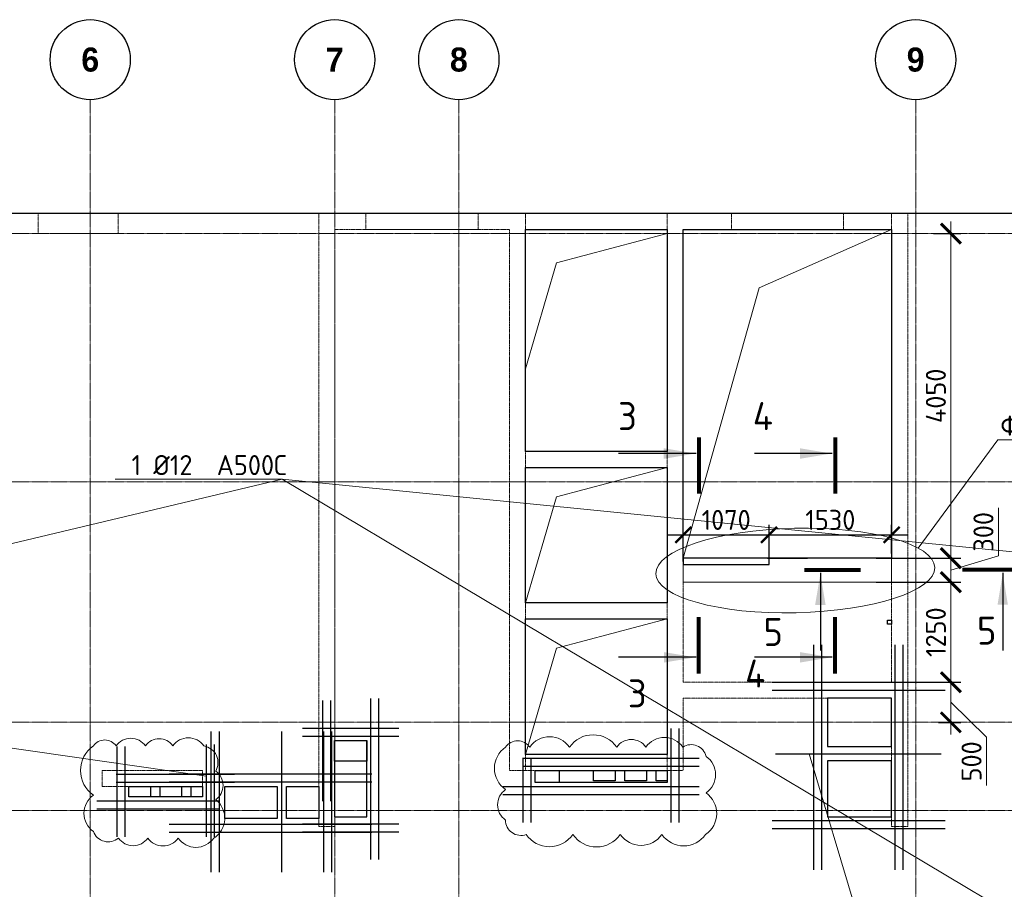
# Model space of a CAD drawing. Header units: millimetres. Extents: x -42044588 to 856694, y -806701 to 941911.
# Tile 994 of 1056: x -82820 to -70533, y -82508 to -71658. Entities that reach past the tile are written whole.
import ezdxf
from ezdxf import colors
from ezdxf.entities.mleader import LeaderData, LeaderLine
from ezdxf.enums import TextEntityAlignment as Align
from ezdxf.math import Vec2, Vec3

# ---------------------------------------------------------------- set-up
doc = ezdxf.new("R2010")
doc.units = ezdxf.units.MM
for name, pattern in [('______5', [1100, 800, -100, 100, -100]), ('DASHED', [7, 5, -2, 0]), ('GOST2.303 4', [7, 5, -2, 0]), ('осевая', [50.8, 31.75, -6.35, 6.35, -6.35])]:
    doc.linetypes.add(name, pattern=pattern)
for name, color, linetype, lineweight in [('907Сл Осевые', 1, 'Continuous', 0), ('_0.25', 114, 'Continuous', 25), ('_0.5', 94, 'Continuous', 50), ('RAZMER', 100, 'Continuous', 15), ('RAZMER @ 100', 100, 'Continuous', 15), ('Оси', 40, '______5', 18), ('Перекрытие ж_бетон', 1, 'Continuous', 30), ('подоснова', 151, 'Continuous', 5), ('РАЗМЕРЫ', 1, 'Continuous', 9), ('Символы 0.20', 1, 'Continuous', 20), ('Символы 0.20 @ 100', 1, 'Continuous', 20), ('СТЕНЫ', 3, 'Continuous', 30)]:
    doc.layers.add(name, color=color, linetype=linetype, lineweight=lineweight)
doc.layers.add('Колонна_ бетон', color=7, linetype='Continuous', lineweight=50, true_color=0xb4b496)
doc.styles.add('Century Gothic', font='GOTHIC.TTF')
doc.styles.add('GOST-2.304_Type-B', font='GOST_Common.ttf')
doc.styles.add('ГОСТ', font='GOST_Common.ttf')
doc.dimstyles.new('ГОСТ', dxfattribs={"dimscale": 0, "dimtxt": 2.5, "dimasz": 2.5, "dimexe": 1.25, "dimexo": 0.625, "dimtad": 1, "dimdec": 0, "dimtxsty": 'ГОСТ', "dimblk": 'ARCHTICK', "dimcen": 2.5, "dimdle": 1.5, "dimclrd": 256, "dimclre": 256, "dimclrt": 256, "dimadec": 0, "dimazin": 0, "dimtfac": 1, "dimtdec": 0, "dimtmove": 1, "dimatfit": 3, "dimfxl": 0, "dimlwd": -1, "dimarcsym": 0})
doc.dimstyles.new('СПДС', dxfattribs={"dimscale": 100, "dimtxt": 2.5, "dimasz": 2, "dimexe": 1.25, "dimexo": 0, "dimtad": 1, "dimdec": 0, "dimrnd": 5, "dimtxsty": 'GOST-2.304_Type-B', "dimblk": 'ARCHTICK', "dimcen": 2.5, "dimdle": 2, "dimclrd": 1, "dimclre": 1, "dimclrt": 1, "dimadec": 0, "dimazin": 2, "dimtfac": 0.75, "dimtdec": 0, "dimtmove": 1, "dimatfit": 3, "dimfxl": 0, "dimtolj": 1, "dimarcsym": 0})

# ---------------------------------------------------------------- blocks, each defined once
blk = doc.blocks.new('NSY101')
at = {"color": 0, "linetype": 'ByBlock', "lineweight": -2}
blk.add_circle((0, 0), 50, dxfattribs=at)
blk = doc.blocks.new('СЛОЖНЫЙ_ОБЪЕКТ_2')
at = {"layer": 'Оси', "color": 16, "linetype": 'Continuous', "lineweight": 25, "transparency": 33554687, "xscale": 9.999999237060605, "yscale": 9.999999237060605, "zscale": 9.999999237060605}
blk.add_blockref('NSY101', (21513, -989), dxfattribs=at)
at = {"layer": 'Оси', "color": 16, "linetype": 'Continuous', "lineweight": 25, "transparency": 33554687, "insert": (21513, -989), "char_height": 300, "width": 385, "attachment_point": 5, "style": 'Century Gothic'}
blk.add_mtext('\\A1;{\\fCentury Gothic|i0|b1;\\H300.000000;\\W1.000000;\\C16;6}\\P', dxfattribs=at)
blk = doc.blocks.new('СЛОЖНЫЙ_ОБЪЕКТ_3')
at = {"layer": 'Оси', "color": 16, "linetype": 'Continuous', "lineweight": 25, "transparency": 33554687, "xscale": 9.999999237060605, "yscale": 9.999999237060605, "zscale": 9.999999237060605}
blk.add_blockref('NSY101', (24563, -989), dxfattribs=at)
at = {"layer": 'Оси', "color": 16, "linetype": 'Continuous', "lineweight": 25, "transparency": 33554687, "insert": (24563, -989), "char_height": 300, "width": 385, "attachment_point": 5, "style": 'Century Gothic'}
blk.add_mtext('\\A1;{\\fCentury Gothic|i0|b1;\\H300.000000;\\W1.000000;\\C16;7}\\P', dxfattribs=at)
blk = doc.blocks.new('СЛОЖНЫЙ_ОБЪЕКТ_4')
at = {"layer": 'Оси', "color": 16, "linetype": 'Continuous', "lineweight": 25, "transparency": 33554687, "xscale": 9.999999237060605, "yscale": 9.999999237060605, "zscale": 9.999999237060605}
blk.add_blockref('NSY101', (26113, -989), dxfattribs=at)
at = {"layer": 'Оси', "color": 16, "linetype": 'Continuous', "lineweight": 25, "transparency": 33554687, "insert": (26113, -989), "char_height": 300, "width": 385, "attachment_point": 5, "style": 'Century Gothic'}
blk.add_mtext('\\A1;{\\fCentury Gothic|i0|b1;\\H300.000000;\\W1.000000;\\C16;8}\\P', dxfattribs=at)
blk = doc.blocks.new('СЛОЖНЫЙ_ОБЪЕКТ_16')
at = {"layer": 'Оси', "color": 16, "linetype": 'Continuous', "lineweight": 25, "transparency": 33554687, "xscale": 9.999999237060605, "yscale": 9.999999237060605, "zscale": 9.999999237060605}
blk.add_blockref('NSY101', (31813, -989), dxfattribs=at)
at = {"layer": 'Оси', "color": 16, "linetype": 'Continuous', "lineweight": 25, "transparency": 33554687, "insert": (31813, -989), "char_height": 300, "width": 385, "attachment_point": 5, "style": 'Century Gothic'}
blk.add_mtext('\\A1;{\\fCentury Gothic|i0|b1;\\H300.000000;\\W1.000000;\\C16;9}\\P', dxfattribs=at)
blk = doc.blocks.new('оси2')
at = {"layer": 'Оси', "color": 16, "linetype": 'осевая', "lineweight": 0, "ltscale": 0.25, "transparency": 33554687}
for p, q in [((1000445.5, 3375.3), (1000445.5, -19317.6)), ((1003495.5, 3375.3), (1003495.5, -19317.6)), ((1005045.5, 3375.3), (1005045.5, -19317.6)), ((1010745.5, 3375.3), (1010745.5, -19317.6)), ((979200, 1707.1), (1032582.1, 1707.1)), ((979200, -1392.9), (1032582.1, -1392.9)), ((979200, -4392.9), (1032582.1, -4392.9)), ((979200, -5492.9), (1032582.1, -5492.9))]:
    blk.add_line(p, q, dxfattribs=at)
at = {"layer": 'Оси', "color": 16, "linetype": 'Continuous', "lineweight": 25, "transparency": 33554687}
for name in ['СЛОЖНЫЙ_ОБЪЕКТ_2', 'СЛОЖНЫЙ_ОБЪЕКТ_3', 'СЛОЖНЫЙ_ОБЪЕКТ_4', 'СЛОЖНЫЙ_ОБЪЕКТ_16']:
    blk.add_blockref(name, (978932, 4863.9), dxfattribs=at)
blk = doc.blocks.new('подложка стн 1-го этажа')
at = {"layer": 'Колонна_ бетон', "color": 252, "linetype": 'DASHED', "lineweight": 0, "ltscale": 0.5, "true_color": 0x939598, "transparency": 33554687}
for p, q in [((24994, 19212, -200), (24994, 19412, -200)), ((24994, 19412, -200), (24994, 19412, -200)), ((26244, 19412, -200), (24994, 19412, -200)), ((26244, 19412, -200), (26244, 19412, -200)), ((26244, 19212, -200), (26244, 19412, -200)), ((24994, 19212, -200), (26244, 19212, -200)), ((24994, 19212, -200), (24994, 19212, -200)), ((26244, 19212, -200), (26244, 19212, -200))]:
    blk.add_line(p, q, dxfattribs=at)
for elevation in [-360, -560]:
    blk.add_lwpolyline([(24194, 26362), (25194, 26362), (25194, 26112), (24194, 26112)], close=True, dxfattribs=dict(at, elevation=elevation))
at = {"layer": 'СТЕНЫ', "color": 252, "linetype": 'DASHED', "lineweight": 0, "ltscale": 0.5, "true_color": 0x939598, "transparency": 33554687}
for p, q in [((30274, 26362, -200), (30274, 19412, -200)), ((30274, 26362, -200), (30274, 26362, -200)), ((32044, 26362, -200), (32044, 19412, -200)), ((32044, 26362, -200), (32044, 26362, -200)), ((34844, 26362, -200), (34844, 20512, -200)), ((34844, 26362, -200), (34844, 26362, -200)), ((27694, 26112, -200), (27694, 26112, -200)), ((27694, 26112, -200), (27694, 18712, -200)), ((27894, 26162, -200), (27894, 18712, -200)), ((27894, 26162, -200), (27894, 26162, -200)), ((27894, 26162, -200), (30074, 26162, -200)), ((30074, 19412, -200), (30074, 26162, -200)), ((30074, 26162, -200), (30074, 26162, -200)), ((30274, 26162, -200), (30274, 26162, -200)), ((32044, 26162, -200), (30274, 26162, -200)), ((32044, 26162, -200), (32044, 26162, -200)), ((32244, 26162, -200), (34844, 26162, -200)), ((32244, 26162, -200), (32244, 26162, -200)), ((32244, 26162, -200), (32244, 20512, -200)), ((34844, 26162, -200), (34844, 26162, -200)), ((35044, 18712, -200), (35044, 26112, -200)), ((30274, 23392, -200), (30274, 23392, -200)), ((32044, 23392, -200), (30274, 23392, -200)), ((32044, 23392, -200), (32044, 23392, -200)), ((32044, 23192, -200), (30274, 23192, -200)), ((30274, 23192, -200), (30274, 23192, -200)), ((32044, 23192, -200), (32044, 23192, -200)), ((30274, 21502, -200), (32044, 21502, -200)), ((30274, 21502, -200), (30274, 21502, -200)), ((32044, 21502, -200), (32044, 21502, -200)), ((30274, 21302, -200), (30274, 21302, -200)), ((30274, 21302, -200), (32044, 21302, -200)), ((32044, 21302, -200), (32044, 21302, -200)), ((34844, 20512, -200), (32244, 20512, -200)), ((32244, 20512, -200), (32244, 20512, -200)), ((34844, 20512, -200), (34844, 20512, -200)), ((32244, 20312, -200), (32244, 20312, -200)), ((34844, 20312, -200), (32244, 20312, -200)), ((32244, 20312, -200), (32244, 19412, -200)), ((34744, 20312, -200), (34744, 20312, -200)), ((34844, 18712, -200), (34844, 20312, -200)), ((27894, 19962, -200), (27894, 19962, -200)), ((30274, 19612, -200), (30274, 19612, -200)), ((32044, 19612, -200), (30274, 19612, -200)), ((32044, 19612, -200), (32044, 19612, -200)), ((30074, 19412, -200), (30074, 19412, -200)), ((30074, 19412, -200), (32244, 19412, -200)), ((30274, 19412, -200), (30274, 19412, -200)), ((32044, 19412, -200), (32044, 19412, -200)), ((32244, 19412, -200), (32244, 19412, -200)), ((27694, 18712, -200), (27694, 18712, -200)), ((27694, 18712, -200), (27894, 18712, -200)), ((35044, 18712, -200), (34844, 18712, -200)), ((35044, 18712, -200), (35044, 18712, -200))]:
    blk.add_line(p, q, dxfattribs=at)
at = {"layer": 'СТЕНЫ', "color": 252, "linetype": 'DASHED', "lineweight": 0, "ltscale": 0.5, "true_color": 0x939598, "transparency": 33554687, "elevation": -200}
blk.add_lwpolyline([(35044, 26112), (35044, 26362), (27694, 26362), (27694, 26112)], dxfattribs=at)
at = {"layer": 'СТЕНЫ', "color": 252, "linetype": 'DASHED', "lineweight": 0, "ltscale": 0.5, "true_color": 0x939598, "transparency": 33554687, "elevation": -560}
for points in [[(28284, 26365), (29684, 26365), (29684, 26162), (28284, 26162)], [(32844, 26365), (34244, 26365), (34244, 26162), (32844, 26162)]]:
    blk.add_lwpolyline(points, close=True, dxfattribs=at)
blk = doc.blocks.new('_ArchTick')
at = {"color": 0, "linetype": 'ByBlock', "const_width": 0.15}
blk.add_lwpolyline([(-0.5, -0.5), (0.5, 0.5)], dxfattribs=at)
blk = doc.blocks.new('*D2285')
at = {"layer": 'DEFPOINTS', "color": 0, "transparency": 16777216}
for p in [(-72164, -79925), (-71200, -79925), (-71418, -80425)]:
    blk.add_point(p, dxfattribs=at)
at = {"layer": 'RAZMER', "transparency": 16777216}
for p, q in [((-71200, -80575), (-71200, -79775)), ((-71200, -80175), (-70754, -80612)), ((-70754, -80612), (-70754, -81212))]:
    blk.add_line(p, q, dxfattribs=at)
at = {"layer": 'RAZMER', "lineweight": -2, "transparency": 16777216}
for p, q in [((-72101, -79925), (-71075, -79925)), ((-71356, -80425), (-71075, -80425))]:
    blk.add_line(p, q, dxfattribs=at)
at = {"layer": 'RAZMER', "transparency": 16777216, "xscale": 250, "yscale": 250, "zscale": 250}
for p, rotation in [((-71200, -79925), 90), ((-71200, -80425), 270)]:
    blk.add_blockref('_ArchTick', p, dxfattribs=dict(at, rotation=rotation))
at = {"layer": 'RAZMER', "lineweight": 0, "transparency": 16777216, "insert": (-70942, -80912), "char_height": 250, "attachment_point": 5, "rotation": 90, "style": 'ГОСТ', "bg_fill": 3, "box_fill_scale": 1.1, "bg_fill_color": 256, "bg_fill_true_color": 13158600, "bg_fill_transparency": 0}
blk.add_mtext('500', dxfattribs=at)
blk = doc.blocks.new('*D2286')
at = {"layer": 'DEFPOINTS', "color": 0, "transparency": 16777216}
for p in [(-72034, -78675), (-71200, -78675), (-71337, -79925)]:
    blk.add_point(p, dxfattribs=at)
at = {"layer": 'RAZMER', "transparency": 16777216}
blk.add_line((-71200, -80075), (-71200, -78525), dxfattribs=at)
at = {"layer": 'RAZMER', "lineweight": -2, "transparency": 16777216}
for p, q in [((-71971, -78675), (-71075, -78675)), ((-71275, -79925), (-71075, -79925))]:
    blk.add_line(p, q, dxfattribs=at)
at = {"layer": 'RAZMER', "transparency": 16777216, "xscale": 250, "yscale": 250, "zscale": 250}
for p, rotation in [((-71200, -78675), 90), ((-71200, -79925), 270)]:
    blk.add_blockref('_ArchTick', p, dxfattribs=dict(at, rotation=rotation))
at = {"layer": 'RAZMER', "lineweight": 0, "transparency": 16777216, "insert": (-71387, -79300), "char_height": 250, "attachment_point": 5, "rotation": 90, "style": 'ГОСТ', "bg_fill": 3, "box_fill_scale": 1.1, "bg_fill_color": 256, "bg_fill_true_color": 13158600, "bg_fill_transparency": 0}
blk.add_mtext('1250', dxfattribs=at)
blk = doc.blocks.new('*D2287')
at = {"layer": 'DEFPOINTS', "color": 0, "transparency": 16777216}
for p in [(-72196, -78376), (-72196, -78676), (-71200, -78676)]:
    blk.add_point(p, dxfattribs=at)
at = {"layer": 'RAZMER', "transparency": 16777216}
for p, q in [((-70606, -78348), (-70606, -77748)), ((-71200, -78226), (-71200, -78826)), ((-71200, -78526), (-70606, -78348))]:
    blk.add_line(p, q, dxfattribs=at)
at = {"layer": 'RAZMER', "lineweight": -2, "transparency": 16777216}
for p, q in [((-72133, -78376), (-71075, -78376)), ((-72133, -78676), (-71075, -78676))]:
    blk.add_line(p, q, dxfattribs=at)
at = {"layer": 'RAZMER', "transparency": 16777216, "xscale": 250, "yscale": 250, "zscale": 250}
for p, rotation in [((-71200, -78376), 90), ((-71200, -78676), 270)]:
    blk.add_blockref('_ArchTick', p, dxfattribs=dict(at, rotation=rotation))
at = {"layer": 'RAZMER', "lineweight": 0, "transparency": 16777216, "insert": (-70793, -78048), "char_height": 250, "attachment_point": 5, "rotation": 90, "style": 'ГОСТ', "bg_fill": 3, "box_fill_scale": 1.1, "bg_fill_color": 256, "bg_fill_true_color": 13158600, "bg_fill_transparency": 0}
blk.add_mtext('300', dxfattribs=at)
blk = doc.blocks.new('*D2282')
at = {"layer": 'DEFPOINTS', "color": 0, "transparency": 16777216}
for p in [(-71481, -74326), (-71200, -74326), (-72196, -78376, 360)]:
    blk.add_point(p, dxfattribs=at)
at = {"layer": 'RAZMER', "transparency": 16777216}
blk.add_line((-71200, -78526), (-71200, -74176), dxfattribs=at)
at = {"layer": 'RAZMER', "lineweight": -2, "transparency": 16777216}
for p, q in [((-71418, -74326), (-71075, -74326)), ((-72133, -78376), (-71075, -78376))]:
    blk.add_line(p, q, dxfattribs=at)
at = {"layer": 'RAZMER', "transparency": 16777216, "xscale": 250, "yscale": 250, "zscale": 250}
for p, rotation in [((-71200, -74326), 90), ((-71200, -78376), 270)]:
    blk.add_blockref('_ArchTick', p, dxfattribs=dict(at, rotation=rotation))
at = {"layer": 'RAZMER', "lineweight": 0, "transparency": 16777216, "insert": (-71387, -76351), "char_height": 250, "attachment_point": 5, "rotation": 90, "style": 'ГОСТ', "bg_fill": 3, "box_fill_scale": 1.1, "bg_fill_color": 256, "bg_fill_true_color": 13158600, "bg_fill_transparency": 0}
blk.add_mtext('4050', dxfattribs=at)
blk = doc.blocks.new('*D2283')
at = {"layer": 'DEFPOINTS', "color": 0, "transparency": 16777216}
for p in [(-73469, -78086), (-74539, -78416, 360), (-73469, -78416, 360)]:
    blk.add_point(p, dxfattribs=at)
at = {"layer": 'РАЗМЕРЫ', "color": 1, "lineweight": -2, "transparency": 16777216}
for p, q in [((-74539, -78416), (-74539, -77961)), ((-73469, -78416), (-73469, -77961)), ((-74739, -78086), (-73269, -78086))]:
    blk.add_line(p, q, dxfattribs=at)
at = {"layer": 'РАЗМЕРЫ', "color": 1, "lineweight": -2, "transparency": 16777216, "xscale": 200, "yscale": 200, "zscale": 200, "rotation": 180}
blk.add_blockref('_ArchTick', (-74539, -78086), dxfattribs=at)
at = {"layer": 'РАЗМЕРЫ', "color": 1, "lineweight": -2, "transparency": 16777216, "xscale": 200, "yscale": 200, "zscale": 200}
blk.add_blockref('_ArchTick', (-73469, -78086), dxfattribs=at)
at = {"layer": 'РАЗМЕРЫ', "color": 1, "lineweight": 0, "transparency": 16777216, "insert": (-74004, -77899), "char_height": 250, "attachment_point": 5, "style": 'GOST-2.304_Type-B'}
blk.add_mtext('\\A1;1070', dxfattribs=at)
blk = doc.blocks.new('*D2284')
at = {"layer": 'DEFPOINTS', "color": 0, "transparency": 16777216}
for p in [(-71939, -78086), (-73469, -78188), (-71939, -78317)]:
    blk.add_point(p, dxfattribs=at)
at = {"layer": 'РАЗМЕРЫ', "color": 1, "lineweight": -2, "transparency": 16777216}
for p, q in [((-73469, -78188), (-73469, -77961)), ((-71939, -78317), (-71939, -77961)), ((-73669, -78086), (-71739, -78086))]:
    blk.add_line(p, q, dxfattribs=at)
at = {"layer": 'РАЗМЕРЫ', "color": 1, "lineweight": -2, "transparency": 16777216, "xscale": 200, "yscale": 200, "zscale": 200, "rotation": 180}
blk.add_blockref('_ArchTick', (-73469, -78086), dxfattribs=at)
at = {"layer": 'РАЗМЕРЫ', "color": 1, "lineweight": -2, "transparency": 16777216, "xscale": 200, "yscale": 200, "zscale": 200}
blk.add_blockref('_ArchTick', (-71939, -78086), dxfattribs=at)
at = {"layer": 'РАЗМЕРЫ', "color": 1, "lineweight": 0, "transparency": 16777216, "insert": (-72704, -77899), "char_height": 250, "attachment_point": 5, "style": 'GOST-2.304_Type-B'}
blk.add_mtext('\\A1;1530', dxfattribs=at)
blk = doc.blocks.new('_None')
blk = doc.blocks.new('*U6941')
at = {"layer": '_0.25', "ltscale": 100}
blk.add_lwpolyline([(0, 255), (401, 255), (401, 0), (0, 0)], close=True, dxfattribs=at)
at = {"layer": '_0.5', "color": 7, "lineweight": 30, "ltscale": 100}
for p, q in [((-150, 755), (-150, -500)), ((-50, 755), (-50, -500)), ((451, -1229), (451, 779)), ((551, -1229), (551, 779)), ((801, 405), (-400, 405)), ((801, 305), (-400, 305)), ((-400, -784), (801, -784)), ((-400, -884), (801, -884))]:
    blk.add_line(p, q, dxfattribs=at)
blk = doc.blocks.new('*U366')
at = {"layer": 'Символы 0.20', "linetype": 'Continuous', "lineweight": 25}
for p, q in [((-5, 0.35), (-5, 10.05)), ((20.43, 0.35), (20.43, 10.05))]:
    blk.add_line(p, q, dxfattribs=at)
at = {"layer": 'Символы 0.20', "linetype": 'Continuous', "lineweight": 80}
for p, q in [((-7, 0), (0, 0)), ((22.43, 0), (15.43, 0))]:
    blk.add_line(p, q, dxfattribs=at)
at = {"layer": 'Символы 0.20', "linetype": 'Continuous', "lineweight": 25}
for points in [[(-5, 0.46), (-4.35, 4.36), (-5.65, 4.36)], [(20.43, 0.46), (19.77, 4.39), (21.09, 4.39)]]:
    blk.add_solid(points, dxfattribs=at)
at = {"layer": 'Символы 0.20', "style": 'ГОСТ'}
blk.add_attdef('1', text='', height=3.5, dxfattribs=at).set_placement((-9.5, 7.7), align=Align.MIDDLE_CENTER)
blk.add_attdef('2', text='', height=3.5, dxfattribs=at).set_placement((25.1, 7.75), align=Align.MIDDLE_RIGHT)
blk = doc.blocks.new('*U6943')
at = {"layer": 'Символы 0.20', "linetype": 'Continuous', "lineweight": 25}
for p, q in [((-5, 0.35), (-5, 10.05)), ((20.43, 0.35), (20.43, 10.05))]:
    blk.add_line(p, q, dxfattribs=at)
at = {"layer": 'Символы 0.20', "linetype": 'Continuous', "lineweight": 80}
for p, q in [((-7, 0), (0, 0)), ((22.43, 0), (15.43, 0))]:
    blk.add_line(p, q, dxfattribs=at)
at = {"layer": 'Символы 0.20', "linetype": 'Continuous', "lineweight": 25}
for points in [[(-5, 0.46), (-4.35, 4.36), (-5.65, 4.36)], [(20.43, 0.46), (19.77, 4.39), (21.09, 4.39)]]:
    blk.add_solid(points, dxfattribs=at)
at = {"layer": 'Символы 0.20', "style": 'ГОСТ'}
blk.add_attdef('1', text='', height=3.5, dxfattribs=at).set_placement((-7.02, 9.96), align=Align.MIDDLE_CENTER)
blk.add_attdef('2', text='', height=3.5, dxfattribs=at).set_placement((25.1, 7.75), align=Align.MIDDLE_RIGHT)
blk = doc.blocks.new('*U6942')
at = {"layer": 'Символы 0.20', "linetype": 'Continuous', "lineweight": 25}
for p, q in [((-5, 0.35), (-5, 10.05)), ((17.75, 0.35), (17.75, 10.05))]:
    blk.add_line(p, q, dxfattribs=at)
at = {"layer": 'Символы 0.20', "linetype": 'Continuous', "lineweight": 80}
for p, q in [((-7, 0), (0, 0)), ((19.75, 0), (12.75, 0))]:
    blk.add_line(p, q, dxfattribs=at)
at = {"layer": 'Символы 0.20', "linetype": 'Continuous', "lineweight": 25}
for points in [[(-5, 0.46), (-4.35, 4.36), (-5.65, 4.36)], [(17.75, 0.46), (17.1, 4.39), (18.41, 4.39)]]:
    blk.add_solid(points, dxfattribs=at)
at = {"layer": 'Символы 0.20', "style": 'ГОСТ'}
blk.add_attdef('1', text='', height=3.5, dxfattribs=at).set_placement((-3, 7.58), align=Align.MIDDLE_CENTER)
blk.add_attdef('2', text='', height=3.5, dxfattribs=at).set_placement((22.42, 7.75), align=Align.MIDDLE_RIGHT)
blk = doc.blocks.new('блочина')
at = {"color": 4, "lineweight": 30, "elevation": -360}
blk.add_lwpolyline([(130360, 62456), (130410, 62456), (130410, 62406), (130360, 62406)], close=True, dxfattribs=at)
at = {"color": 4, "lineweight": 30}
blk.add_lwpolyline([(123862, 60951), (123462, 60951), (123462, 60001), (123862, 60001)], close=True, dxfattribs=at)
at = {"layer": 'Перекрытие ж_бетон', "color": 4}
for points in [[(130413, 60880), (130413, 61480), (129613, 61480), (129613, 60880)], [(130413, 60000), (130413, 60700), (129613, 60700), (129613, 60000)]]:
    blk.add_lwpolyline(points, close=True, dxfattribs=at)
for points, elevation in [([(125963, 60580), (126263, 60580), (126263, 60430), (125963, 60430)], 360), ([(126693, 60580), (126963, 60580), (126963, 60450), (126693, 60450)], 360), ([(127083, 60580), (127353, 60580), (127353, 60450), (127083, 60450)], 360), ([(127473, 60580), (127613, 60580), (127613, 60450), (127473, 60450)], 360), ([(120893, 60380), (121163, 60380), (121163, 60250), (120893, 60250)], 360), ([(121283, 60380), (121553, 60380), (121553, 60250), (121283, 60250)], 360), ([(121673, 60380), (121813, 60380), (121813, 60250), (121673, 60250)], 360), ([(122093, 59980), (122093, 60380), (122743, 60380), (122743, 59980)], 4500), ([(122863, 59978), (122863, 60378), (123263, 60378), (123263, 59978)], 4500)]:
    blk.add_lwpolyline(points, close=True, dxfattribs=dict(at, elevation=elevation))
blk = doc.blocks.new('*U7024')
at = {"layer": '_0.25', "ltscale": 100}
blk.add_lwpolyline([(0, 150), (1650, 150), (1650, 0), (0, 0)], close=True, dxfattribs=at)
at = {"layer": '_0.5', "color": 7, "lineweight": 30, "ltscale": 100}
for p, q in [((1700, -500), (1700, 675)), ((1800, -500), (1800, 675)), ((2050, 300), (-157, 300)), ((-150, 295), (-150, -500)), ((-50, 295), (-50, -500)), ((2050, 200), (-157, 200)), ((-400, -50), (2050, -50)), ((-400, -150), (2050, -150))]:
    blk.add_line(p, q, dxfattribs=at)
blk = doc.blocks.new('*U7025')
at = {"layer": '_0.25', "ltscale": 100}
blk.add_lwpolyline([(0, 129), (920, 129), (920, 0), (0, 0)], close=True, dxfattribs=at)
at = {"layer": '_0.5', "color": 7, "lineweight": 30, "ltscale": 100}
for p, q in [((-150, 629), (-150, -500)), ((-50, 629), (-50, -500)), ((970, -500), (970, 654)), ((1070, -500), (1070, 654)), ((1320, 279), (-157, 279)), ((1320, 179), (-157, 179)), ((-400, -50), (1126, -50)), ((-400, -150), (1126, -150))]:
    blk.add_line(p, q, dxfattribs=at)

msp = doc.modelspace()

# ---------------------------------------------------------------- linework, layer by layer
at = {"lineweight": 30}
for p, q in [((-72912.446, -79456.685, -360), (-72912.446, -82266.956, -360)), ((-72812.446, -79456.685, -360), (-72812.446, -82266.956, -360)), ((-80432.408, -80539.599, -360), (-80432.408, -82292.942, -360)), ((-80332.408, -80539.599, -360), (-80332.408, -82292.942, -360)), ((-79554.655, -80539.599, -360), (-79554.655, -82292.942, -360)), ((-79027.521, -80539.599, -360), (-79027.521, -82292.942, -360)), ((-78927.521, -80539.599, -360), (-78927.521, -82292.942, -360)), ((-80952.95, -81068.447, -360), (-78424.125, -81068.447, -360)), ((-80952.95, -81168.447, -360), (-78424.125, -81168.447, -360)), ((-80952.95, -81696.029, -360), (-78424.125, -81696.029, -360)), ((-73428.932, -81650.035, -360), (-71271.715, -81650.035, -360)), ((-80952.95, -81796.029, -360), (-78424.125, -81796.029, -360)), ((-73428.932, -81750.035, -360), (-71271.715, -81750.035, -360))]:
    msp.add_line(p, q, dxfattribs=at)
at = {"layer": '907Сл Осевые', "color": 240, "true_color": 0xed1f24}
for points in [[(-76757.66, -80733.846, 0.52056705), (-76757.66, -81264.318, 0.52056705), (-76757.66, -81643.694, 0.52056705), (-76499.833, -81824.906, 0.52056705), (-75917.184, -81824.906, 0.52056705), (-75325.074, -81824.906, 0.52056705), (-74806.32, -81824.906, 0.52056705), (-74260.212, -81824.906, 0.52056705), (-74254.282, -81305.744, 0.52056705), (-74254.282, -80849.483, 0.52056705), (-74543.209, -80733.846, 0.52056705), (-75005.533, -80733.846, 0.52056705), (-75368.948, -80733.846, 0.52056705), (-75958.82, -80733.846, 0.52056705), (-76455, -80733.846, 0.52056705)], [(-81900.29, -80718.737, 0.52056705), (-81900.29, -81333.827, 0.52056705), (-81900.29, -81786.64, 0.52056705), (-81586.673, -81869.377, 0.52056705), (-81220.705, -81869.377, 0.52056705), (-80842.204, -81869.377, 0.52056705), (-80398.394, -81869.377, 0.52056705), (-80373.504, -81389.52, 0.52056705), (-80373.504, -81034.926, 0.52056705), (-80521.441, -80718.737, 0.52056705), (-80908.772, -80718.737, 0.52056705), (-81250.742, -80718.737, 0.52056705), (-81617.005, -80718.737, 0.52056705)]]:
    msp.add_lwpolyline(points, format="xyb", close=True, dxfattribs=at)
at = {"layer": 'RAZMER'}
for p, q in [((-74539, -78375.646, 360), (-71939, -78375.646, 360)), ((-74539, -78675.646, 360), (-74539, -78375.646, 360)), ((-71939, -78375.646, 360), (-71939, -78675.646, 360))]:
    msp.add_line(p, q, dxfattribs=at)
at = {"layer": 'RAZMER', "linetype": 'GOST2.303 4'}
msp.add_line((-71939, -78675.646, 360), (-74539, -78675.646, 360), dxfattribs=at)
at = {"layer": 'RAZMER', "lineweight": 30, "elevation": 360}
msp.add_lwpolyline([(-73469, -78375.646), (-74539, -78375.646), (-74539, -78455.646), (-73469, -78455.646)], close=True, dxfattribs=at)
msp.add_lwpolyline([(-73489, -78375.646), (-72989, -78375.646)], dxfattribs=at)
at = {"layer": 'Перекрытие ж_бетон', "elevation": 360.018}
for points in [[(-76508.965, -74274.814), (-74738.965, -74274.814), (-74738.965, -77044.813), (-76508.965, -77044.813)], [(-76508.965, -77244.813), (-74738.965, -77244.813), (-74738.965, -78934.814), (-76508.965, -78934.814)], [(-76508.965, -79134.814), (-74738.965, -79134.814), (-74738.965, -80824.814), (-76508.965, -80824.814)]]:
    msp.add_lwpolyline(points, close=True, dxfattribs=at)
at = {"layer": 'РАЗМЕРЫ', "lineweight": 0}
for points, elevation in [([(-76508.965, -76014.815), (-76120.394, -74690.578), (-74738.965, -74324.815)], 360), ([(-76508.965, -78934.813), (-76120.394, -77610.576), (-74738.965, -77244.813)], 360.018), ([(-76508.965, -80824.814), (-76120.394, -79500.577), (-74738.965, -79134.814)], 360.018)]:
    msp.add_lwpolyline(points, dxfattribs=dict(at, elevation=elevation))

# ---------------------------------------------------------------- block references
at = {"lineweight": 30}
msp.add_blockref('оси2', (-1082384.411, -76031.932), dxfattribs=at)
msp.add_blockref('подложка стн 1-го этажа', (-106782.782, -100436.608, 560))
at = {"ltscale": 100}
for name, p in [('*U6941', (-78890.82, -80907.664)), ('*U7024', (-76389.19, -81175.432)), ('*U7025', (-81458.906, -81354.716))]:
    msp.add_blockref(name, p, dxfattribs=at)
at = {"layer": 'Символы 0.20 @ 100'}
ref = msp.add_blockref('*U366', (-74343.047, -79113.711, 360), dxfattribs=dict(at, xscale=100, yscale=100, zscale=100, rotation=90))
ref.add_attrib('1', '3', dxfattribs={"layer": 'Символы 0.20', "height": 350, "style": 'ГОСТ'}).set_placement((-75113.047, -80063.711, 360), align=Align.MIDDLE_CENTER)
ref.add_attrib('2', '3', dxfattribs={"layer": 'Символы 0.20', "height": 350, "style": 'ГОСТ'}).set_placement((-75118.248, -76603.645, 360), align=Align.MIDDLE_RIGHT)
ref = msp.add_blockref('*U6943', (-72645.013, -79113.711, 360), dxfattribs=dict(at, xscale=100, yscale=100, zscale=100, rotation=90))
ref.add_attrib('1', '4', dxfattribs={"layer": 'Символы 0.20', "height": 350, "style": 'ГОСТ'}).set_placement((-73641.205, -79816.124, 360), align=Align.MIDDLE_CENTER)
ref.add_attrib('2', '4', dxfattribs={"layer": 'Символы 0.20', "height": 350, "style": 'ГОСТ'}).set_placement((-73420.214, -76603.645, 360), align=Align.MIDDLE_RIGHT)

# ---------------------------------------------------------------- dimensions: what is measured, and where the dimension line sits
at = {"layer": 'РАЗМЕРЫ', "lineweight": 0}
dim = msp.add_linear_dim(base=(-73469, -78086.141), p1=(-74539, -78415.646, 360), p2=(-73469, -78415.646, 360), dimstyle='СПДС', override={"dimrnd": 5}, dxfattribs=at)
dim.commit()
dim.dimension.update_dxf_attribs({"geometry": '*D2283', "text_midpoint": (-74004, -77898.641)})

# ---------------------------------------------------------------- leaders
at = {"layer": 'подоснова', "color": 2, "ltscale": 0.3}
ml = msp.add_multileader_mtext('Standard', dxfattribs=at)
ml.set_content('1 %%C12  А500С', color=2, style='GOST-2.304_Type-B')
ml.set_leader_properties(color=256, linetype='ByLayer', lineweight=15)
ml.set_arrow_properties(name='NONE')
ml.build(insert=Vec2(0, 0))
ml.multileader.update_dxf_attribs({"text_left_attachment_type": 6, "text_right_attachment_type": 6, "dogleg_length": 0.1, "arrow_head_size": 18})
ctx = ml.context
ctx.base_point, ctx.char_height, ctx.arrow_head_size, ctx.landing_gap_size, ctx.plane_origin = Vec3(-89450.396, -88195.359, 720), 250, 18, 20, Vec3(-98425.981, -87046.932, 720)
ctx.left_attachment, ctx.right_attachment, ctx.text_align_type = 6, 6, 1
notes = []
notes.append((ctx, [(1, (1, 1, 0), (-87628.477, -88195.359, 720), (-1, 0), 0.1, [(6, [(-93699.969, -79755.796, 720), (-92866.582, -86083.397, 720), (-88874.749, -81953.605, 720), (-89887.253, -84047.584, 720), (-88556.346, -86678.799, 720)], 0, []), (1, [(-86637.296, -84033.446, 720), (-82167.329, -84535.092, 720), (-77045.314, -85541.247, 720)], 0, [])])]))
ctx.mtext.insert, ctx.mtext.alignment, ctx.mtext.flow_direction = Vec3(-88539.486, -87895.359, 720), 2, 5
for ctx, leaders in notes:
    for number, flags, end, landing, length, lines in leaders:
        leader = LeaderData()
        leader.index, (leader.has_last_leader_line, leader.has_dogleg_vector, leader.attachment_direction) = number, flags
        leader.last_leader_point, leader.dogleg_vector, leader.dogleg_length = Vec3(end), Vec3(landing), length
        for number, points, colour, breaks in lines:
            line = LeaderLine()
            line.index, line.vertices, line.color, line.breaks = number, Vec3.list(points), colors.encode_raw_color(colour), breaks
            leader.lines.append(line)
        ctx.leaders.append(leader)

# ---------------------------------------------------------------- next in the draw order: dimensions: what is measured, and where the dimension line sits
at = {"layer": 'RAZMER @ 100', "lineweight": 0}
dim = msp.add_linear_dim(base=(-71199.673, -79924.813, 360), p1=(-71418.372, -80424.813, 360), p2=(-72163.567, -79924.813, 360), angle=90, dimstyle='ГОСТ', override={"dimscale": 100, "dimtix": 0, "dimtofl": 1, "dimtmove": 1, "dimatfit": 3}, dxfattribs=at)
dim.commit()
dim.dimension.update_dxf_attribs({"geometry": '*D2285', "text_midpoint": (-70754.385, -80674.272, 360), "dimtype": 160})

# ---------------------------------------------------------------- next in the draw order: linework, layer by layer
at = {"lineweight": 30}
msp.add_line((-73389.571, -80816.671, 720), (-71318.818, -80816.671, 720), dxfattribs=at)

# ---------------------------------------------------------------- next in the draw order: dimensions: what is measured, and where the dimension line sits
at = {"layer": 'RAZMER @ 100', "lineweight": 0}
dim = msp.add_linear_dim(base=(-71199.673, -78674.646, 360), p1=(-71337.371, -79924.813, 360), p2=(-72033.968, -78674.646, 360), angle=90, dimstyle='ГОСТ', override={"dimscale": 100, "dimtix": 0, "dimtofl": 1, "dimtmove": 1, "dimatfit": 3}, dxfattribs=at)
dim.commit()
dim.dimension.update_dxf_attribs({"geometry": '*D2286', "text_midpoint": (-71387.173, -79299.73, 360)})

# ---------------------------------------------------------------- next in the draw order: linework, layer by layer
at = {"lineweight": 30}
for p, q in [((-71899.18, -79456.685, -360), (-71899.18, -82266.956, -360)), ((-71799.18, -79456.685, -360), (-71799.18, -82266.956, -360)), ((-73428.932, -79924.373, -360), (-71271.715, -79924.373, -360)), ((-73428.932, -80024.373, -360), (-71271.715, -80024.373, -360))]:
    msp.add_line(p, q, dxfattribs=at)
msp.add_line((-73428.932, -80024.373, -360), (-71271.715, -80024.373, -360))

# ---------------------------------------------------------------- next in the draw order: dimensions: what is measured, and where the dimension line sits
at = {"layer": 'RAZMER @ 100', "lineweight": 0}
dim = msp.add_linear_dim(base=(-71199.673, -78675.646, 360), p1=(-72195.968, -78375.646, 360), p2=(-72195.968, -78675.646, 360), angle=90, dimstyle='ГОСТ', override={"dimscale": 100, "dimtix": 0, "dimtofl": 1, "dimtmove": 1, "dimatfit": 3}, dxfattribs=at)
dim.commit()
dim.dimension.update_dxf_attribs({"geometry": '*D2287', "text_midpoint": (-70793.423, -78285.021, 360)})

# ---------------------------------------------------------------- next in the draw order: linework, layer by layer
at = {"layer": 'Перекрытие ж_бетон'}
msp.add_lwpolyline([(-74539, -74274.813), (-71939, -74274.813), (-71939, -78375.646), (-74539, -78375.646)], close=True, dxfattribs=at)
at = {"layer": 'РАЗМЕРЫ'}
msp.add_lwpolyline([(-74539, -78375.646), (-73593.647, -75001.647), (-71939, -74274.813)], dxfattribs=at)

# ---------------------------------------------------------------- next in the draw order: dimensions: what is measured, and where the dimension line sits
at = {"layer": 'RAZMER @ 100', "lineweight": 0}
dim = msp.add_linear_dim(base=(-71199.673, -74325.813), p1=(-72195.968, -78375.646, 360), p2=(-71480.741, -74325.813), angle=90, dimstyle='ГОСТ', override={"dimscale": 100, "dimtix": 0, "dimtofl": 1, "dimtmove": 1, "dimatfit": 3}, dxfattribs=at)
dim.commit()
dim.dimension.update_dxf_attribs({"geometry": '*D2282', "text_midpoint": (-71387.173, -76350.73)})

# ---------------------------------------------------------------- next in the draw order: linework, layer by layer
at = {"layer": '907Сл Осевые', "color": 0}
msp.add_ellipse((-73141.14, -78531.163, 720), major_axis=(1740.18, 38.767), ratio=0.302918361, start_param=-1.570796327, end_param=4.71238898, dxfattribs=at)
at = {"layer": 'Перекрытие ж_бетон', "elevation": 360}
msp.add_lwpolyline([(-98988.988, -90974.813), (-94888.988, -90974.818), (-94888.988, -90974.813), (-58088.988, -90974.813), (-58088.988, -90974.813), (-51688.988, -90974.813), (-51688.987, -74074.814), (-98988.859, -74074.814), (-98988.988, -88074.813), (-98988.988, -88074.813), (-98988.991, -90974.813)], dxfattribs=at)

# ---------------------------------------------------------------- next in the draw order: block references
msp.add_blockref('блочина', (-202351.583, -141604.692))
at = {"layer": 'Символы 0.20 @ 100'}
ref = msp.add_blockref('*U6942', (-71052.742, -78522.577, 360), dxfattribs=dict(at, xscale=100, yscale=100, zscale=100, rotation=180))
ref.add_attrib('1', '5', dxfattribs={"layer": 'Символы 0.20', "height": 350, "style": 'ГОСТ'}).set_placement((-70752.586, -79280.385, 360), align=Align.MIDDLE_CENTER)
ref.add_attrib('2', '5', dxfattribs={"layer": 'Символы 0.20', "height": 350, "style": 'ГОСТ'}).set_placement((-73295.154, -79297.778, 360), align=Align.MIDDLE_RIGHT)

# ---------------------------------------------------------------- next in the draw order: dimensions: what is measured, and where the dimension line sits
at = {"layer": 'РАЗМЕРЫ', "lineweight": 0}
dim = msp.add_linear_dim(base=(-71939, -78086.141), p1=(-73469, -78188.394), p2=(-71939, -78317.454), dimstyle='СПДС', override={"dimrnd": 5}, dxfattribs=at)
dim.commit()
dim.dimension.update_dxf_attribs({"geometry": '*D2284', "text_midpoint": (-72704, -77898.641)})

# ---------------------------------------------------------------- next in the draw order: leaders
at = {"layer": 'подоснова', "color": 2, "ltscale": 0.3}
ml = msp.add_multileader_mtext('Standard', dxfattribs=at)
ml.set_content('Фрагмент 1\\P лист 8', color=2, style='GOST-2.304_Type-B')
ml.set_leader_properties(color=256, linetype='ByLayer', lineweight=15)
ml.set_arrow_properties(name='NONE')
ml.build(insert=Vec2(0, 0))
ml.multileader.update_dxf_attribs({"text_left_attachment_type": 6, "text_right_attachment_type": 6, "dogleg_length": 0.1, "arrow_head_size": 18})
ctx = ml.context
ctx.base_point, ctx.char_height, ctx.arrow_head_size, ctx.landing_gap_size, ctx.plane_origin = Vec3(-70612.268, -76898.301), 250, 18, 20, Vec3(-79577.566, -72173.259)
ctx.left_attachment, ctx.right_attachment, ctx.text_align_type = 6, 6, 1
notes = []
notes.append((ctx, [(0, (1, 1, 0), (-70612.368, -76898.301), (1, 0), 0.1, [(0, [(-71607.979, -78250.646)], 0, [])])]))
ctx.mtext.insert, ctx.mtext.alignment, ctx.mtext.flow_direction = Vec3(-69724.465, -76598.301), 2, 5
ml = msp.add_multileader_mtext('Standard', dxfattribs=at)
ml.set_content('1 %%C12  А500С', color=2, style='GOST-2.304_Type-B')
ml.set_leader_properties(color=256, linetype='ByLayer', lineweight=15)
ml.set_arrow_properties(name='NONE')
ml.build(insert=Vec2(0, 0))
ml.multileader.update_dxf_attribs({"text_left_attachment_type": 6, "text_right_attachment_type": 6, "dogleg_length": 0.1, "arrow_head_size": 18})
ctx = ml.context
ctx.base_point, ctx.char_height, ctx.arrow_head_size, ctx.landing_gap_size, ctx.plane_origin = Vec3(-81365.488, -77390.148, 720), 250, 18, 20, Vec3(-90341.074, -76241.722, 720)
ctx.left_attachment, ctx.right_attachment, ctx.text_align_type = 6, 6, 1
notes.append((ctx, [(1, (1, 1, 0), (-79543.57, -77390.148, 720), (-1, 0), 0.1, [(6, [(-80492.777, -81098.019, 720), (-84468.021, -80523.14, 720), (-85519.672, -78810.73, 720)], 0, []), (3, [(-72968.312, -80816.671, 720), (-72123.921, -83648.909, 720), (-69302.258, -83499.979, 720), (-79543.67, -77390.148, 720), (-66839.938, -78656.112, 720)], 0, [])])]))
ctx.mtext.insert, ctx.mtext.alignment, ctx.mtext.flow_direction = Vec3(-80454.579, -77090.148, 720), 2, 5
for ctx, leaders in notes:
    for number, flags, end, landing, length, lines in leaders:
        leader = LeaderData()
        leader.index, (leader.has_last_leader_line, leader.has_dogleg_vector, leader.attachment_direction) = number, flags
        leader.last_leader_point, leader.dogleg_vector, leader.dogleg_length = Vec3(end), Vec3(landing), length
        for number, points, colour, breaks in lines:
            line = LeaderLine()
            line.index, line.vertices, line.color, line.breaks = number, Vec3.list(points), colors.encode_raw_color(colour), breaks
            leader.lines.append(line)
        ctx.leaders.append(leader)

doc.saveas('drawing.dxf')
